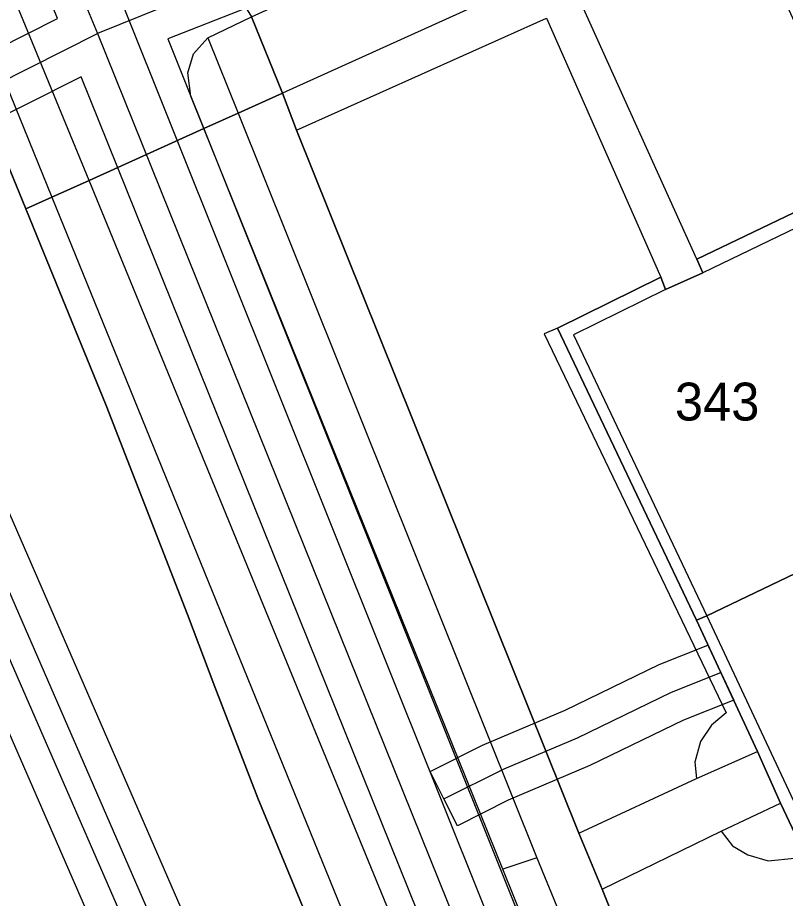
# Model space of a CAD drawing. Extents: x -264070 to -262271, y -1238894 to -1238141.
# Drawn here: x -263758.45 to -263717.91, y -1238689.65 to -1238643.13 of the extents above; entities that cross this region are included whole.
import ezdxf

# ---------------------------------------------------------------- set-up
doc = ezdxf.new("R2010")
doc.units = 0
for name, color, linetype in [('body_kn', 7, 'Continuous'), ('kladpar_druhypozemkov', 7, 'Continuous'), ('kladpar_hranice', 7, 'Continuous'), ('kladpar_parcelnecisla', 7, 'Continuous'), ('kladpar_plochy', 7, 'Continuous'), ('tarchy_linie', 7, 'Continuous'), ('zappar_hrandruhpozemk', 7, 'Continuous')]:
    doc.layers.add(name, color=color, linetype=linetype)

msp = doc.modelspace()

# ---------------------------------------------------------------- linework, layer by layer
at = {"layer": 'body_kn'}
for p, q in [((-263756.34, -1238643.19), (-263756.34, -1238643.19)), ((-263730.53, -1238643.17), (-263730.53, -1238643.17)), ((-263754.24, -1238643.98), (-263754.24, -1238643.98)), ((-263750.52, -1238644.25), (-263750.52, -1238644.25)), ((-263748.4, -1238644.21), (-263748.4, -1238644.21)), ((-263748.4, -1238644.21), (-263748.4, -1238644.21)), ((-263749.16, -1238645.05), (-263749.16, -1238645.05)), ((-263755.1, -1238646.26), (-263755.1, -1238646.26)), ((-263749.46, -1238646.05), (-263749.46, -1238646.05)), ((-263749.3, -1238647.29), (-263749.3, -1238647.29)), ((-263744.47, -1238647.12), (-263744.47, -1238647.12)), ((-263746.81, -1238648.18), (-263746.81, -1238648.18)), ((-263746.81, -1238648.18), (-263746.81, -1238648.18)), ((-263748.61, -1238648.99), (-263748.61, -1238648.99)), ((-263748.61, -1238648.99), (-263748.61, -1238648.99)), ((-263743.73, -1238649.08), (-263743.73, -1238649.08)), ((-263743.73, -1238649.08), (-263743.73, -1238649.08)), ((-263754.68, -1238651.74), (-263754.68, -1238651.74)), ((-263754.68, -1238651.74), (-263754.68, -1238651.74)), ((-263756.64, -1238652.62), (-263756.64, -1238652.62)), ((-263756.64, -1238652.62), (-263756.64, -1238652.62)), ((-263758.01, -1238653.24), (-263758.01, -1238653.24)), ((-263757.24, -1238655.13), (-263757.24, -1238655.13)), ((-263722.58, -1238655.89), (-263722.58, -1238655.89)), ((-263722.58, -1238655.89), (-263722.58, -1238655.89)), ((-263722.27, -1238656.62), (-263722.27, -1238656.62)), ((-263724.49, -1238656.84), (-263724.49, -1238656.84)), ((-263724.24, -1238657.49), (-263724.24, -1238657.49)), ((-263724.24, -1238657.49), (-263724.24, -1238657.49)), ((-263730.65, -1238659.84), (-263730.65, -1238659.84)), ((-263729.95, -1238659.53), (-263729.95, -1238659.53)), ((-263729.95, -1238659.53), (-263729.95, -1238659.53)), ((-263729.1, -1238659.89), (-263729.1, -1238659.89)), ((-263753.77, -1238663.61), (-263753.77, -1238663.61)), ((-263749.48, -1238674.65), (-263749.48, -1238674.65)), ((-263722.05, -1238674.72), (-263722.05, -1238674.72)), ((-263722.05, -1238674.72), (-263722.05, -1238674.72)), ((-263722.61, -1238674.95), (-263722.61, -1238674.95)), ((-263722, -1238676.27), (-263722, -1238676.27)), ((-263724.58, -1238677.29), (-263724.58, -1238677.29)), ((-263721.32, -1238677.72), (-263721.32, -1238677.72)), ((-263748.03, -1238678.47), (-263748.03, -1238678.47)), ((-263723.93, -1238678.76), (-263723.93, -1238678.76)), ((-263720.64, -1238679.17), (-263720.64, -1238679.17)), ((-263729.53, -1238679.71), (-263729.53, -1238679.71)), ((-263721.04, -1238679.84), (-263721.04, -1238679.84)), ((-263721.04, -1238679.84), (-263721.04, -1238679.84)), ((-263723.29, -1238680.23), (-263723.29, -1238680.23)), ((-263721.81, -1238680.5), (-263721.81, -1238680.5)), ((-263728.88, -1238681.17), (-263728.88, -1238681.17)), ((-263733.9, -1238681.56), (-263733.9, -1238681.56)), ((-263722.4, -1238681.36), (-263722.4, -1238681.36)), ((-263719.38, -1238681.88), (-263719.38, -1238681.88)), ((-263728.23, -1238682.63), (-263728.23, -1238682.63)), ((-263722.69, -1238682.45), (-263722.69, -1238682.45)), ((-263736.67, -1238682.95), (-263736.67, -1238682.95)), ((-263736.67, -1238682.95), (-263736.67, -1238682.95)), ((-263732.76, -1238682.81), (-263732.76, -1238682.81)), ((-263722.6, -1238683.32), (-263722.6, -1238683.32)), ((-263722.6, -1238683.32), (-263722.6, -1238683.32)), ((-263745.76, -1238684.36), (-263745.76, -1238684.36)), ((-263735.95, -1238684.38), (-263735.95, -1238684.38)), ((-263735.95, -1238684.38), (-263735.95, -1238684.38)), ((-263732.54, -1238684.46), (-263732.54, -1238684.46)), ((-263718.16, -1238684.61), (-263718.16, -1238684.61)), ((-263735.23, -1238685.81), (-263735.23, -1238685.81)), ((-263728.82, -1238686.2), (-263728.82, -1238686.2)), ((-263728.82, -1238686.2), (-263728.82, -1238686.2)), ((-263721.3, -1238686.09), (-263721.3, -1238686.09)), ((-263720.7, -1238686.87), (-263720.7, -1238686.87)), ((-263719.89, -1238687.34), (-263719.89, -1238687.34)), ((-263731.03, -1238687.5), (-263731.03, -1238687.5)), ((-263718.82, -1238687.66), (-263718.82, -1238687.66)), ((-263732.83, -1238688.11), (-263732.83, -1238688.11)), ((-263732.83, -1238688.11), (-263732.83, -1238688.11)), ((-263727.59, -1238689.16), (-263727.59, -1238689.16)), ((-263727.59, -1238689.16), (-263727.59, -1238689.16))]:
    msp.add_line(p, q, dxfattribs=at)
at = {"layer": 'kladpar_druhypozemkov'}
msp.add_line((-263721.23, -1238662.09), (-263721.23, -1238662.09), dxfattribs=at)
at = {"layer": 'kladpar_hranice'}
for points in [[(-263786.77, -1238588.27), (-263788.95, -1238583.29), (-263789.74, -1238581.48), (-263792.3, -1238575.63), (-263792.69, -1238574.74), (-263790.97, -1238573.99), (-263790.55, -1238574.94), (-263789.2, -1238578.05), (-263788.65, -1238577.91), (-263787.57, -1238580.55), (-263781.28, -1238595.94), (-263781.6, -1238596.06), (-263768.48, -1238627.72), (-263767.11, -1238631.02), (-263766.63, -1238632.2), (-263758.01, -1238653.24), (-263757.24, -1238655.13), (-263753.77, -1238663.61), (-263749.48, -1238674.65), (-263748.03, -1238678.47), (-263745.76, -1238684.36), (-263742.68, -1238691.8)], [(-263765.59, -1238597.36), (-263757.65, -1238617.18), (-263751.53, -1238632.49), (-263750.76, -1238634.38), (-263749.05, -1238638.31), (-263746.1, -1238643.1), (-263744.47, -1238647.12), (-263746.81, -1238648.18), (-263748.61, -1238648.99), (-263754.68, -1238651.74), (-263756.64, -1238652.62), (-263758.01, -1238653.24), (-263766.63, -1238632.2), (-263767.11, -1238631.02), (-263768.48, -1238627.72), (-263781.6, -1238596.06), (-263781.28, -1238595.94), (-263787.57, -1238580.55), (-263788.65, -1238577.91)], [(-263727.01, -1238634.34), (-263725.3, -1238634.2), (-263723.65, -1238634.44), (-263722.48, -1238634.91), (-263721.65, -1238635.58), (-263720.87, -1238636.45), (-263720.28, -1238637.36), (-263719.81, -1238638.22), (-263713.63, -1238651.59), (-263722.58, -1238655.89), (-263722.27, -1238656.62), (-263724.24, -1238657.49), (-263724.49, -1238656.84), (-263729.95, -1238659.53), (-263722.61, -1238674.95), (-263719.38, -1238681.88), (-263718.16, -1238684.61), (-263715.84, -1238689.53), (-263712.45, -1238696.86)], [(-263722.61, -1238701.59), (-263727.59, -1238689.16), (-263728.82, -1238686.2), (-263743.73, -1238649.08), (-263744.47, -1238647.12), (-263746.1, -1238643.1), (-263733.14, -1238637.18), (-263731.32, -1238636.34), (-263727.01, -1238634.34)], [(-263742.68, -1238691.8), (-263745.76, -1238684.36), (-263748.03, -1238678.47), (-263749.48, -1238674.65), (-263753.77, -1238663.61), (-263757.24, -1238655.13), (-263758.01, -1238653.24), (-263756.64, -1238652.62), (-263754.68, -1238651.74), (-263748.61, -1238648.99), (-263746.81, -1238648.18), (-263744.47, -1238647.12), (-263743.73, -1238649.08), (-263728.82, -1238686.2)], [(-263713.63, -1238651.59), (-263709.05, -1238661.39), (-263709.67, -1238661.64), (-263711.68, -1238662.68), (-263710.85, -1238664.59), (-263714.91, -1238666.54), (-263713.14, -1238670.44), (-263722.05, -1238674.72), (-263722.61, -1238674.95), (-263729.95, -1238659.53), (-263724.49, -1238656.84), (-263724.24, -1238657.49), (-263722.27, -1238656.62), (-263722.58, -1238655.89), (-263713.63, -1238651.59)], [(-263713.14, -1238670.44), (-263710.31, -1238676.39), (-263707.48, -1238674.97), (-263703.55, -1238673.13), (-263702.45, -1238675.47), (-263706.46, -1238677.37), (-263709.26, -1238678.75), (-263706.42, -1238684.94), (-263715.28, -1238689.23), (-263715.84, -1238689.53), (-263718.16, -1238684.61), (-263719.38, -1238681.88), (-263722.61, -1238674.95), (-263722.05, -1238674.72), (-263713.14, -1238670.44)], [(-263728.82, -1238686.2), (-263727.59, -1238689.16), (-263722.61, -1238701.59)]]:
    msp.add_lwpolyline(points, dxfattribs=at)
at = {"layer": 'kladpar_plochy'}
for points in [[(-263775.64, -1238572.26), (-263765.59, -1238597.36), (-263757.65, -1238617.18), (-263751.53, -1238632.49), (-263750.76, -1238634.38), (-263749.05, -1238638.31), (-263746.1, -1238643.1), (-263744.47, -1238647.12), (-263746.81, -1238648.18), (-263748.61, -1238648.99), (-263754.68, -1238651.74), (-263756.64, -1238652.62), (-263758.01, -1238653.24), (-263766.63, -1238632.2), (-263767.11, -1238631.02), (-263768.48, -1238627.72), (-263781.6, -1238596.06), (-263781.28, -1238595.94), (-263787.57, -1238580.55), (-263788.65, -1238577.91)], [(-263788.65, -1238577.91), (-263787.57, -1238580.55), (-263781.28, -1238595.94), (-263781.6, -1238596.06), (-263768.48, -1238627.72), (-263767.11, -1238631.02), (-263766.63, -1238632.2), (-263758.01, -1238653.24), (-263757.24, -1238655.13), (-263753.77, -1238663.61), (-263749.48, -1238674.65), (-263748.03, -1238678.47), (-263745.76, -1238684.36), (-263742.68, -1238691.8)], [(-263719.81, -1238638.22), (-263713.63, -1238651.59), (-263722.58, -1238655.89), (-263722.27, -1238656.62), (-263724.24, -1238657.49), (-263724.49, -1238656.84), (-263729.95, -1238659.53), (-263722.61, -1238674.95), (-263719.38, -1238681.88), (-263718.16, -1238684.61), (-263715.84, -1238689.53), (-263712.45, -1238696.86)], [(-263722.61, -1238701.59), (-263727.59, -1238689.16), (-263728.82, -1238686.2), (-263743.73, -1238649.08), (-263744.47, -1238647.12), (-263746.1, -1238643.1)], [(-263742.68, -1238691.8), (-263745.76, -1238684.36), (-263748.03, -1238678.47), (-263749.48, -1238674.65), (-263753.77, -1238663.61), (-263757.24, -1238655.13), (-263758.01, -1238653.24), (-263756.64, -1238652.62), (-263754.68, -1238651.74), (-263748.61, -1238648.99), (-263746.81, -1238648.18), (-263744.47, -1238647.12), (-263743.73, -1238649.08), (-263728.82, -1238686.2), (-263727.59, -1238689.16), (-263722.61, -1238701.59)]]:
    msp.add_lwpolyline(points, dxfattribs=at)
for points in [[(-263713.63, -1238651.59), (-263709.05, -1238661.39), (-263709.67, -1238661.64), (-263711.68, -1238662.68), (-263710.85, -1238664.59), (-263714.91, -1238666.54), (-263713.14, -1238670.44), (-263722.05, -1238674.72), (-263722.61, -1238674.95), (-263729.95, -1238659.53), (-263724.49, -1238656.84), (-263724.24, -1238657.49), (-263722.27, -1238656.62), (-263722.58, -1238655.89)], [(-263713.14, -1238670.44), (-263710.31, -1238676.39), (-263707.48, -1238674.97), (-263703.55, -1238673.13), (-263702.45, -1238675.47), (-263706.46, -1238677.37), (-263709.26, -1238678.75), (-263706.42, -1238684.94), (-263715.28, -1238689.23), (-263715.84, -1238689.53), (-263718.16, -1238684.61), (-263719.38, -1238681.88), (-263722.61, -1238674.95), (-263722.05, -1238674.72)]]:
    msp.add_lwpolyline(points, close=True, dxfattribs=at)
at = {"layer": 'tarchy_linie'}
for p, q in [((-263791.59, -1238551.86), (-263754.24, -1238643.98)), ((-263747.29, -1238641.16), (-263754.24, -1238643.98)), ((-263753.1, -1238641.95), (-263702.63, -1238767.97))]:
    msp.add_line(p, q, dxfattribs=at)
for points in [[(-263724.39, -1238760.11), (-263772.23, -1238650.31), (-263769.35, -1238649.05), (-263769.1, -1238649.62), (-263756.34, -1238643.19), (-263793.12, -1238552.49), (-263791.59, -1238551.86), (-263790.16, -1238551.26), (-263788.74, -1238550.66)], [(-263788.74, -1238550.66), (-263752.29, -1238639.87), (-263749.03, -1238638.34), (-263748.22, -1238639.66), (-263747.29, -1238641.16), (-263746.39, -1238642.63), (-263750.52, -1238644.25), (-263701.04, -1238767.8)], [(-263721.04, -1238760.49), (-263768.58, -1238651.2), (-263754.24, -1238643.98), (-263704.92, -1238766.36), (-263705.75, -1238776.29)], [(-263706.6, -1238766.61), (-263755.1, -1238646.26), (-263766.44, -1238651.97), (-263718.92, -1238761.24)], [(-263770.19, -1238651.06), (-263722.31, -1238760.95), (-263727.71, -1238763.19)], [(-263736.67, -1238682.95), (-263733.9, -1238681.56), (-263729.53, -1238679.71), (-263724.58, -1238677.29), (-263722, -1238676.27), (-263721.32, -1238677.72), (-263720.64, -1238679.17), (-263723.29, -1238680.23), (-263728.23, -1238682.63), (-263732.54, -1238684.46), (-263735.23, -1238685.81), (-263735.95, -1238684.38), (-263736.67, -1238682.95)], [(-263735.95, -1238684.38), (-263732.76, -1238682.81), (-263728.88, -1238681.17), (-263723.93, -1238678.76), (-263721.32, -1238677.72)]]:
    msp.add_lwpolyline(points, dxfattribs=at)
at = {"layer": 'zappar_hrandruhpozemk'}
for p, q in [((-263754.68, -1238651.74), (-263765.18, -1238626.18)), ((-263731.37, -1238641.2), (-263744.47, -1238647.12)), ((-263748.4, -1238644.21), (-263746.81, -1238648.18)), ((-263748.61, -1238648.99), (-263749.3, -1238647.29)), ((-263746.81, -1238648.18), (-263731.03, -1238687.5)), ((-263732.83, -1238688.11), (-263748.61, -1238648.99)), ((-263733.66, -1238702.9), (-263754.68, -1238651.74)), ((-263756.64, -1238652.62), (-263740.97, -1238691.13)), ((-263713.93, -1238652.57), (-263722.27, -1238656.62)), ((-263724.24, -1238657.49), (-263729.1, -1238659.89)), ((-263729.95, -1238659.53), (-263730.65, -1238659.84)), ((-263730.65, -1238659.84), (-263721.04, -1238679.84)), ((-263729.1, -1238659.89), (-263722.05, -1238674.72)), ((-263722.05, -1238674.72), (-263715.28, -1238689.23)), ((-263722.6, -1238683.32), (-263719.38, -1238681.88)), ((-263728.82, -1238686.2), (-263722.6, -1238683.32)), ((-263721.3, -1238686.09), (-263718.16, -1238684.61)), ((-263727.59, -1238689.16), (-263721.3, -1238686.09)), ((-263731.03, -1238687.5), (-263732.83, -1238688.11))]:
    msp.add_line(p, q, dxfattribs=at)
for points in [[(-263776.21, -1238604.51), (-263766.72, -1238627.84), (-263764.9, -1238632.3), (-263756.64, -1238652.62)], [(-263722.58, -1238655.89), (-263728.72, -1238642.3), (-263719.81, -1238638.22)], [(-263749.3, -1238647.29), (-263749.46, -1238646.05), (-263749.16, -1238645.05), (-263748.4, -1238644.21), (-263746.1, -1238643.1)], [(-263743.73, -1238649.08), (-263730.53, -1238643.17), (-263724.49, -1238656.84)], [(-263721.04, -1238679.84), (-263721.81, -1238680.5), (-263722.4, -1238681.36), (-263722.69, -1238682.45), (-263722.6, -1238683.32)], [(-263721.3, -1238686.09), (-263720.7, -1238686.87), (-263719.89, -1238687.34), (-263718.82, -1238687.66), (-263717.42, -1238687.53)], [(-263731.03, -1238687.5), (-263729.86, -1238690.38), (-263724.97, -1238702.55), (-263723.71, -1238705.54)], [(-263725.52, -1238706.25), (-263726.75, -1238703.35), (-263731.59, -1238691.16), (-263732.83, -1238688.11)]]:
    msp.add_lwpolyline(points, dxfattribs=at)

# ---------------------------------------------------------------- texts
at = {"layer": 'kladpar_parcelnecisla'}
msp.add_text('343', height=2, dxfattribs=at).set_placement((-263723.744, -1238664.41))

doc.saveas('drawing.dxf')
